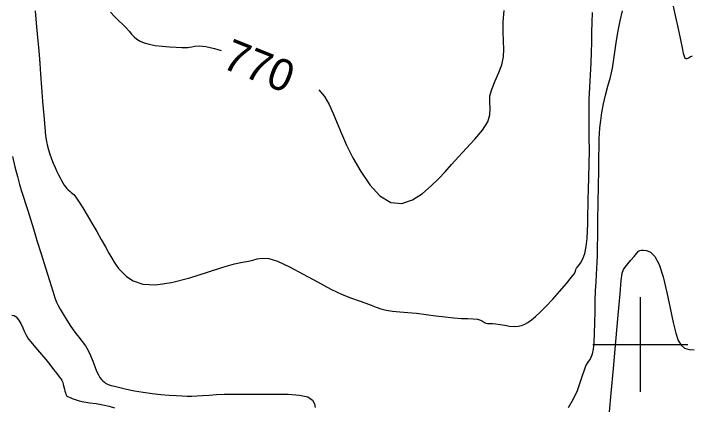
# Model space of a CAD drawing. Extents: x 2566142 to 2571431, y 418755 to 421584.
# Drawn here: x 2570603.5 to 2571031.7, y 420960.2 to 421209.3 of the extents above; entities that cross this region are included whole.
import ezdxf

# ---------------------------------------------------------------- set-up
doc = ezdxf.new("R2010")
doc.units = 0
for name, color, linetype in [('Contour_ADS_Label_Major', 7, 'Continuous'), ('Contour_ADS_Major', 7, 'Continuous'), ('Contour_ADS_Minor', 7, 'Continuous'), ('Contour_ADS_Tick', 7, 'Continuous')]:
    doc.layers.add(name, color=color, linetype=linetype)

# ---------------------------------------------------------------- blocks, each defined once
blk = doc.blocks.new('S890')
at = {"layer": 'Contour_ADS_Tick'}
for p, q in [((0, -0.5), (0, 0.5)), ((-0.5, 0), (0.5, 0))]:
    blk.add_line(p, q, dxfattribs=at)

msp = doc.modelspace()

# ---------------------------------------------------------------- linework, layer by layer
at = {"layer": 'Contour_ADS_Major'}
for points in [[(2570664.75, 421210.16), (2570667.4, 421207.38), (2570670.07, 421204.82), (2570672.59, 421202.44), (2570674.81, 421200.24), (2570676.62, 421198.2), (2570678.18, 421196.32), (2570679.72, 421194.62)], [(2570796.69, 421161.16), (2570800.12, 421156.9), (2570803.1, 421151.78), (2570805.72, 421146.13), (2570808.26, 421140.04), (2570810.98, 421133.43), (2570814.18, 421126.15), (2570818.15, 421118.1), (2570823.09, 421109.35), (2570828.88, 421100.91), (2570835.28, 421093.99), (2570842.07, 421089.81), (2570849.01, 421089.2), (2570855.8, 421091.47), (2570862.14, 421095.52), (2570867.72, 421100.26), (2570872.36, 421104.84), (2570876.42, 421109.28), (2570880.43, 421113.84), (2570884.87, 421118.77), (2570890.04, 421124.23), (2570895.38, 421129.96), (2570900.09, 421135.61), (2570903.41, 421140.8), (2570904.84, 421145.3), (2570904.96, 421149.33), (2570904.68, 421153.24), (2570904.87, 421157.35), (2570906.17, 421161.93), (2570908.24, 421166.86), (2570910.49, 421171.95), (2570912.33, 421176.99), (2570913.32, 421181.87), (2570913.61, 421186.77), (2570913.51, 421191.95), (2570913.3, 421197.68), (2570913.31, 421204.15), (2570913.88, 421211.27)], [(2570679.72, 421194.62), (2570681.44, 421193.13), (2570683.55, 421191.84), (2570686.14, 421190.76), (2570689.3, 421189.89), (2570693.09, 421189.2), (2570697.51, 421188.7), (2570702.12, 421188.35), (2570706.44, 421188.12), (2570709.93, 421187.97), (2570712.25, 421187.89), (2570713.74, 421187.89), (2570714.89, 421188.01), (2570716.18, 421188.29), (2570718.09, 421188.69), (2570720.95, 421188.9), (2570725.05, 421188.55), (2570730.7, 421187.27), (2570734.79, 421185.91)]]:
    msp.add_lwpolyline(points, dxfattribs=at)
at = {"layer": 'Contour_ADS_Minor'}
for points in [[(2571019.93, 421218), (2571022.02, 421208.09), (2571023.85, 421199.59), (2571025.33, 421192.75), (2571026.39, 421187.75), (2571027.12, 421184.37), (2571027.68, 421182.3), (2571028.2, 421181.21)], [(2570617.08, 421211.07), (2570617.52, 421205.73), (2570617.98, 421200.9), (2570618.42, 421196.43), (2570618.84, 421192.18), (2570619.23, 421187.92), (2570619.62, 421183.26), (2570620.06, 421177.75), (2570620.57, 421170.96), (2570621.19, 421162.67), (2570621.88, 421153.65), (2570622.58, 421144.92), (2570623.23, 421137.49), (2570623.8, 421132.09), (2570624.34, 421128.33), (2570624.92, 421125.56), (2570625.63, 421123.09), (2570626.5, 421120.41), (2570627.52, 421117.54)], [(2570954.59, 420960.12), (2570957.71, 420965.58), (2570960.15, 420970.97), (2570962.01, 420976.02), (2570963.42, 420980.45), (2570964.57, 420984.01), (2570965.59, 420986.5), (2570966.51, 420988.2), (2570967.38, 420989.45), (2570968.19, 420990.6), (2570968.98, 420992.01), (2570969.7, 420994.02), (2570970.32, 420996.99), (2570970.78, 421001.25), (2570971.07, 421007), (2570971.23, 421013.77), (2570971.35, 421020.92), (2570971.49, 421027.82), (2570971.7, 421033.98), (2570971.96, 421039.36), (2570972.24, 421044.07), (2570972.48, 421048.21), (2570972.66, 421052.01), (2570972.79, 421056.16), (2570972.91, 421061.49), (2570973.03, 421068.82), (2570973.17, 421078.59), (2570973.34, 421089.69), (2570973.5, 421100.62), (2570973.64, 421109.9), (2570973.75, 421116.4), (2570973.83, 421120.52), (2570973.88, 421123.04), (2570973.9, 421124.73), (2570973.89, 421126.28), (2570973.9, 421128.04), (2570973.96, 421130.26), (2570974.12, 421133.21), (2570974.42, 421137.06), (2570974.91, 421141.67), (2570975.64, 421146.81), (2570976.67, 421152.26), (2570978, 421157.82), (2570979.51, 421163.44), (2570981.01, 421169.12), (2570982.32, 421174.82), (2570983.31, 421180.55), (2570984.12, 421186.36), (2570984.93, 421192.31), (2570985.92, 421198.46), (2570987.22, 421204.82), (2570988.72, 421211.11)], [(2570962.03, 421051.44), (2570963.55, 421054.11), (2570964.88, 421057.64), (2570965.78, 421062.07), (2570966.3, 421067), (2570966.56, 421071.92), (2570966.67, 421076.35), (2570966.74, 421079.98), (2570966.81, 421083.3), (2570966.91, 421087.01), (2570967.05, 421091.8), (2570967.26, 421098.15), (2570967.48, 421105.75), (2570967.66, 421114.09), (2570967.74, 421122.66), (2570967.69, 421131.04), (2570967.6, 421139.19), (2570967.54, 421147.18), (2570967.65, 421155.06), (2570967.96, 421162.88), (2570968.41, 421170.54), (2570968.86, 421177.9), (2570969.19, 421184.85), (2570969.33, 421191.32), (2570969.36, 421197.49), (2570969.43, 421203.62), (2570969.67, 421209.95)], [(2571028.2, 421181.21), (2571028.8, 421180.81), (2571029.53, 421180.92), (2571030.43, 421181.37), (2571031.53, 421182), (2571032.9, 421182.7)], [(2570602.85, 421118.94), (2570604.39, 421112.33), (2570605.9, 421106.2), (2570607.27, 421101.18), (2570608.54, 421096.99), (2570609.77, 421093.15), (2570611.07, 421089.18), (2570612.49, 421084.66), (2570614.12, 421079.37), (2570616.03, 421073.13), (2570618.28, 421065.78), (2570620.89, 421057.33), (2570623.62, 421048.56), (2570626.18, 421040.41), (2570628.27, 421033.83), (2570629.71, 421029.47), (2570630.75, 421026.72), (2570631.73, 421024.68), (2570633.02, 421022.42), (2570634.89, 421019.29), (2570637.2, 421015.49), (2570639.74, 421011.49), (2570642.31, 421007.75), (2570644.71, 421004.59), (2570646.92, 421001.83), (2570648.91, 420999.17), (2570650.69, 420996.3), (2570652.26, 420993.01), (2570653.64, 420989.51), (2570654.89, 420986.12), (2570656.04, 420983.15), (2570657.13, 420980.84), (2570658.16, 420979.13), (2570659.14, 420977.88), (2570660.07, 420976.94), (2570660.93, 420976.19), (2570661.72, 420975.61), (2570662.4, 420975.17), (2570662.94, 420974.86), (2570663.39, 420974.65), (2570664.05, 420974.45), (2570665.27, 420974.15), (2570667.4, 420973.63), (2570670.71, 420972.83), (2570675.02, 420971.83), (2570680.06, 420970.78), (2570685.54, 420969.81), (2570691.19, 420969.02), (2570696.74, 420968.42), (2570701.9, 420967.97), (2570706.41, 420967.66), (2570710.09, 420967.45), (2570713.23, 420967.35), (2570716.19, 420967.37), (2570719.36, 420967.5), (2570723.04, 420967.74), (2570727.22, 420968.04), (2570731.82, 420968.32), (2570736.77, 420968.51), (2570742.02, 420968.57), (2570747.72, 420968.55), (2570754.05, 420968.51), (2570761.19, 420968.52), (2570769.14, 420968.59), (2570777.14, 420968.51), (2570784.29, 420968.01), (2570789.66, 420966.82), (2570792.62, 420964.8), (2570793.83, 420962.37), (2570794.25, 420960.06)], [(2570627.52, 421117.54), (2570628.62, 421114.66), (2570629.75, 421111.91), (2570630.87, 421109.45), (2570631.95, 421107.27), (2570632.96, 421105.35), (2570633.89, 421103.66), (2570634.72, 421102.17), (2570635.5, 421100.86), (2570636.28, 421099.71), (2570637.13, 421098.68), (2570638.06, 421097.77), (2570639.03, 421096.96), (2570639.98, 421096.24), (2570640.82, 421095.59), (2570641.54, 421094.97), (2570642.31, 421094.06), (2570643.38, 421092.54), (2570644.96, 421090.05), (2570647.22, 421086.38), (2570649.99, 421081.79), (2570653.04, 421076.68), (2570656.11, 421071.44), (2570659, 421066.44), (2570661.61, 421061.86), (2570663.87, 421057.86), (2570665.71, 421054.58), (2570667.14, 421052.11), (2570668.43, 421050.1), (2570669.93, 421048.16), (2570671.99, 421045.88), (2570674.95, 421043.04), (2570679.22, 421040.22), (2570685.18, 421038.18), (2570693.24, 421037.7), (2570703.5, 421039.27), (2570714.92, 421042.27), (2570726.18, 421045.78), (2570735.96, 421048.9), (2570743.25, 421050.95), (2570748.4, 421052.12), (2570752.08, 421052.8), (2570754.95, 421053.4), (2570757.66, 421054.17), (2570760.8, 421054.68), (2570764.9, 421054.37), (2570770.53, 421052.64), (2570778.02, 421049.16), (2570786.7, 421044.52), (2570795.71, 421039.54), (2570804.17, 421035.05), (2570811.36, 421031.68), (2570817.3, 421029.3), (2570822.2, 421027.58), (2570826.26, 421026.19), (2570829.68, 421024.89), (2570832.77, 421023.67), (2570835.85, 421022.59), (2570839.24, 421021.74), (2570843.21, 421021.14), (2570847.76, 421020.7), (2570852.85, 421020.28), (2570858.44, 421019.76), (2570864.42, 421019.05), (2570870.55, 421018.24), (2570876.53, 421017.47), (2570882.05, 421016.87), (2570886.88, 421016.55), (2570890.96, 421016.38), (2570894.3, 421016.23), (2570896.91, 421015.93), (2570898.82, 421015.38), (2570900.22, 421014.69), (2570901.31, 421014.02), (2570902.3, 421013.53), (2570903.4, 421013.31), (2570904.73, 421013.28), (2570906.41, 421013.26), (2570908.56, 421013.1), (2570911.24, 421012.7), (2570914.24, 421012.18), (2570917.3, 421011.7), (2570920.17, 421011.44), (2570922.65, 421011.54), (2570924.83, 421012.01), (2570926.86, 421012.83), (2570928.88, 421014.01), (2570931.07, 421015.55), (2570933.58, 421017.62), (2570936.57, 421020.4), (2570940.23, 421024.09), (2570944.58, 421028.73), (2570949.15, 421033.79), (2570953.32, 421038.61), (2570956.49, 421042.5), (2570958.24, 421045.01), (2570958.95, 421046.45), (2570959.22, 421047.35), (2570959.63, 421048.22), (2570960.62, 421049.52), (2570962.03, 421051.44)], [(2570980.45, 420957.44), (2570981.6, 420969.32), (2570983.01, 420984.77), (2570984.52, 421001.99), (2570985.96, 421018.53), (2570987.12, 421031.97), (2570987.91, 421040.54), (2570988.52, 421045.16), (2570989.24, 421047.43), (2570990.34, 421048.94), (2570992.02, 421050.95), (2570994.04, 421053.36), (2570996.06, 421055.77), (2570997.76, 421057.74), (2570998.91, 421058.97), (2570999.75, 421059.55), (2571000.64, 421059.71), (2571001.93, 421059.66), (2571003.88, 421059.45), (2571006.33, 421058.42), (2571009.05, 421055.77), (2571011.8, 421050.69), (2571014.38, 421042.75), (2571016.74, 421033), (2571018.86, 421022.91), (2571020.73, 421013.92), (2571022.38, 421007.16), (2571023.99, 421002.51), (2571025.79, 420999.53), (2571028.01, 420997.77), (2571030.8, 420996.84), (2571034.02, 420996.54)], [(2570602.5, 421018.56), (2570603.81, 421018.43), (2570605.21, 421017.52), (2570606.64, 421015.67), (2570608.05, 421013.19), (2570609.34, 421010.53), (2570610.42, 421008.11)], [(2570610.42, 421008.11), (2570611.26, 421006.25), (2570612.04, 421004.76), (2570612.99, 421003.31), (2570614.33, 421001.59), (2570616.24, 420999.35), (2570618.59, 420996.66), (2570621.2, 420993.66), (2570623.89, 420990.49), (2570626.48, 420987.3), (2570628.85, 420984.28), (2570630.87, 420981.64), (2570632.42, 420979.59), (2570633.42, 420978.25), (2570634.01, 420977.4), (2570634.34, 420976.72), (2570634.6, 420975.9), (2570634.92, 420974.72), (2570635.29, 420973.28), (2570635.67, 420971.8), (2570636.01, 420970.45), (2570636.29, 420969.41), (2570636.52, 420968.64), (2570636.73, 420968.1), (2570636.95, 420967.71), (2570637.22, 420967.42), (2570637.63, 420967.16), (2570638.27, 420966.86), (2570639.23, 420966.45), (2570640.6, 420965.87), (2570642.47, 420965.18), (2570644.9, 420964.46), (2570647.96, 420963.78), (2570651.66, 420963.18), (2570655.76, 420962.6), (2570659.95, 420961.94), (2570663.9, 420961.1), (2570667.37, 420960.04)]]:
    msp.add_lwpolyline(points, dxfattribs=at)

# ---------------------------------------------------------------- block references
at = {"layer": 'Contour_ADS_Tick', "xscale": 60, "yscale": 60}
msp.add_blockref('S890', (2571000, 421000), dxfattribs=at)

# ---------------------------------------------------------------- texts
at = {"layer": 'Contour_ADS_Label_Major'}
msp.add_text('770', height=20, rotation=338.2054, dxfattribs=at).set_placement((2570734.43, 421175.29))

doc.saveas('drawing.dxf')
